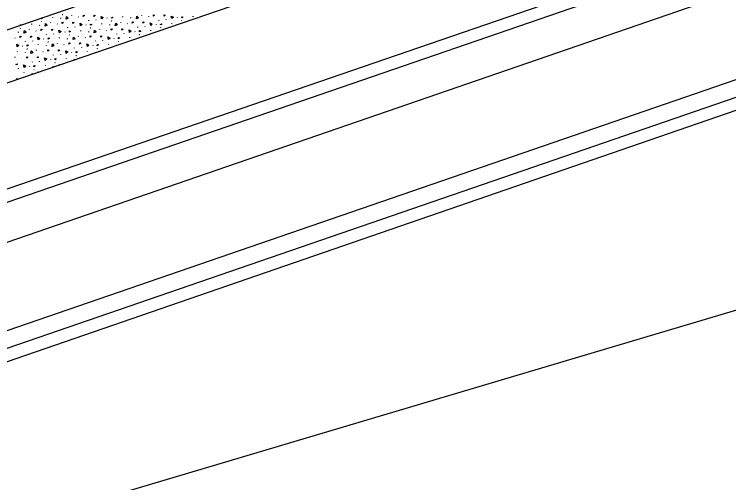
# Model space of a CAD drawing. Extents: x 2338610 to 2351914, y 366540 to 376484.
# Drawn here: x 2348541.5 to 2348627, y 367568.6 to 367624.6 of the extents above; entities that cross this region are included whole.
import ezdxf

# ---------------------------------------------------------------- set-up
doc = ezdxf.new("R2010")
doc.units = 0
for name, color, linetype in [('RD_HC_Cl', 7, 'Continuous'), ('RD_PD_ConcMed', 7, 'Continuous'), ('RD_PD_Final_LnLine', 7, 'Continuous'), ('RD_PD_Final_TrvlWay', 7, 'Continuous'), ('RD_PD_FOC', 7, 'Continuous'), ('RD_PD_NOISE-WALL-GM', 7, 'Continuous'), ('RD_PD_SW', 7, 'Continuous'), ('TR SN EXTRUDED PANEL SIGNS- MOUNTED OVERHEAD', 7, 'Continuous')]:
    doc.layers.add(name, color=color, linetype=linetype)

msp = doc.modelspace()

# ---------------------------------------------------------------- linework, layer by layer
at = {"layer": 'RD_HC_Cl'}
msp.add_arc((2347533.93, 370355.677), 2880.79, 281.440729, 295.940729, dxfattribs=at)
at = {"layer": 'RD_PD_ConcMed'}
for p, q in [((2348544.786, 367624.115), (2348544.796, 367624.195)), ((2348546.146, 367624.261), (2348546.152, 367624.315)), ((2348547.097, 367624.142), (2348547.103, 367624.196)), ((2348547.279, 367624.635), (2348547.311, 367624.611)), ((2348547.304, 367624.63), (2348547.336, 367624.606)), ((2348548.413, 367624.442), (2348548.418, 367624.496)), ((2348549.183, 367624.322), (2348549.215, 367624.298)), ((2348551.327, 367623.92), (2348551.332, 367623.975)), ((2348552.624, 367624.202), (2348552.644, 367624.156)), ((2348554.533, 367624.301), (2348554.538, 367624.356)), ((2348555.484, 367624.182), (2348555.489, 367624.237)), ((2348556.799, 367624.483), (2348556.805, 367624.537)), ((2348557.57, 367624.363), (2348557.601, 367624.338)), ((2348558.841, 367623.912), (2348558.846, 367623.967)), ((2348559.713, 367623.961), (2348559.719, 367624.015)), ((2348561.01, 367624.242), (2348561.031, 367624.197)), ((2348562.919, 367624.342), (2348562.925, 367624.397)), ((2348542.37, 367623.359), (2348542.261, 367623.281)), ((2348542.261, 367623.281), (2348542.267, 367623.323)), ((2348543.622, 367623.427), (2348543.627, 367623.481)), ((2348544.573, 367623.308), (2348544.579, 367623.362)), ((2348544.755, 367623.801), (2348544.787, 367623.776)), ((2348544.78, 367623.796), (2348544.812, 367623.771)), ((2348545.889, 367623.608), (2348545.894, 367623.662)), ((2348546.659, 367623.488), (2348546.69, 367623.464)), ((2348548.803, 367623.086), (2348548.808, 367623.141)), ((2348550.099, 367623.368), (2348550.12, 367623.322)), ((2348550.454, 367623.872), (2348550.46, 367623.926)), ((2348552.008, 367623.467), (2348552.014, 367623.522)), ((2348552.96, 367623.348), (2348552.965, 367623.403)), ((2348553.141, 367623.842), (2348553.173, 367623.817)), ((2348553.167, 367623.837), (2348553.198, 367623.812)), ((2348554.275, 367623.649), (2348554.28, 367623.703)), ((2348555.045, 367623.529), (2348555.077, 367623.504)), ((2348556.317, 367623.078), (2348556.322, 367623.133)), ((2348557.189, 367623.127), (2348557.194, 367623.181)), ((2348558.486, 367623.408), (2348558.507, 367623.363)), ((2348560.395, 367623.508), (2348560.4, 367623.562)), ((2348561.528, 367623.882), (2348561.56, 367623.858)), ((2348561.553, 367623.877), (2348561.585, 367623.853)), ((2348542.049, 367622.474), (2348542.054, 367622.528)), ((2348542.231, 367622.967), (2348542.262, 367622.942)), ((2348542.256, 367622.962), (2348542.287, 367622.937)), ((2348543.364, 367622.774), (2348543.37, 367622.828)), ((2348544.134, 367622.654), (2348544.166, 367622.63)), ((2348545.406, 367622.203), (2348545.411, 367622.258)), ((2348546.278, 367622.252), (2348546.284, 367622.306)), ((2348547.575, 367622.534), (2348547.596, 367622.488)), ((2348547.93, 367623.038), (2348547.936, 367623.092)), ((2348549.484, 367622.633), (2348549.489, 367622.688)), ((2348550.435, 367622.514), (2348550.441, 367622.569)), ((2348550.617, 367623.008), (2348550.649, 367622.983)), ((2348550.642, 367623.003), (2348550.674, 367622.978)), ((2348551.751, 367622.815), (2348551.756, 367622.869)), ((2348552.521, 367622.695), (2348552.552, 367622.67)), ((2348553.792, 367622.244), (2348553.798, 367622.298)), ((2348554.665, 367622.293), (2348554.67, 367622.347)), ((2348555.961, 367622.574), (2348555.982, 367622.529)), ((2348557.871, 367622.674), (2348557.876, 367622.728)), ((2348559.004, 367623.048), (2348559.035, 367623.024)), ((2348559.029, 367623.043), (2348559.06, 367623.019)), ((2348541.61, 367621.82), (2348541.642, 367621.795)), ((2348542.881, 367621.369), (2348542.887, 367621.424)), ((2348543.754, 367621.418), (2348543.759, 367621.472)), ((2348545.05, 367621.7), (2348545.071, 367621.654)), ((2348546.96, 367621.799), (2348546.965, 367621.854)), ((2348547.911, 367621.68), (2348547.916, 367621.735)), ((2348548.093, 367622.174), (2348548.124, 367622.149)), ((2348548.118, 367622.169), (2348548.149, 367622.144)), ((2348549.226, 367621.98), (2348549.232, 367622.035)), ((2348549.997, 367621.861), (2348550.028, 367621.836)), ((2348551.268, 367621.41), (2348551.273, 367621.464)), ((2348552.14, 367621.459), (2348552.146, 367621.513)), ((2348553.437, 367621.74), (2348553.458, 367621.694)), ((2348555.346, 367621.84), (2348555.352, 367621.894)), ((2348556.479, 367622.214), (2348556.511, 367622.19)), ((2348556.504, 367622.209), (2348556.536, 367622.184)), ((2348542.526, 367620.865), (2348542.547, 367620.82)), ((2348544.435, 367620.965), (2348544.441, 367621.019)), ((2348545.387, 367620.846), (2348545.392, 367620.9)), ((2348545.568, 367621.339), (2348545.6, 367621.315)), ((2348545.593, 367621.334), (2348545.625, 367621.31)), ((2348546.702, 367621.146), (2348546.707, 367621.201)), ((2348547.472, 367621.027), (2348547.504, 367621.002)), ((2348548.744, 367620.576), (2348548.749, 367620.63)), ((2348549.616, 367620.624), (2348549.621, 367620.679)), ((2348550.913, 367620.906), (2348550.934, 367620.86)), ((2348551.431, 367620.546), (2348551.462, 367620.521)), ((2348551.456, 367620.541), (2348551.487, 367620.516)), ((2348552.822, 367621.006), (2348552.827, 367621.06)), ((2348553.955, 367621.38), (2348553.986, 367621.355)), ((2348553.98, 367621.375), (2348554.011, 367621.35)), ((2348541.911, 367620.131), (2348541.916, 367620.185)), ((2348542.862, 367620.012), (2348542.868, 367620.066)), ((2348543.044, 367620.505), (2348543.076, 367620.481)), ((2348543.069, 367620.5), (2348543.101, 367620.476)), ((2348544.178, 367620.312), (2348544.183, 367620.367)), ((2348544.948, 367620.193), (2348544.979, 367620.168)), ((2348546.219, 367619.742), (2348546.225, 367619.796)), ((2348547.092, 367619.79), (2348547.097, 367619.845)), ((2348548.388, 367620.072), (2348548.409, 367620.026)), ((2348548.906, 367619.712), (2348548.938, 367619.687)), ((2348548.931, 367619.707), (2348548.963, 367619.682)), ((2348550.297, 367620.172), (2348550.303, 367620.226)), ((2348551.251, 367620.073), (2348551.254, 367620.107)), ((2348541.653, 367619.478), (2348541.659, 367619.532)), ((2348542.423, 367619.358), (2348542.455, 367619.334)), ((2348543.695, 367618.908), (2348543.7, 367618.962)), ((2348544.567, 367618.956), (2348544.573, 367619.011)), ((2348545.864, 367619.238), (2348545.885, 367619.192)), ((2348546.382, 367618.878), (2348546.413, 367618.853)), ((2348546.407, 367618.873), (2348546.438, 367618.848)), ((2348547.773, 367619.337), (2348547.779, 367619.392)), ((2348548.724, 367619.218), (2348548.73, 367619.273)), ((2348542.043, 367618.122), (2348542.048, 367618.177)), ((2348543.34, 367618.404), (2348543.36, 367618.358)), ((2348543.857, 367618.044), (2348543.889, 367618.019)), ((2348543.883, 367618.039), (2348543.914, 367618.014)), ((2348545.249, 367618.503), (2348545.254, 367618.558)), ((2348546.2, 367618.384), (2348546.205, 367618.439)), ((2348542.724, 367617.669), (2348542.73, 367617.724)), ((2348543.676, 367617.55), (2348543.681, 367617.605)), ((2348542.47, 367617.047), (2348542.472, 367617.071))]:
    msp.add_line(p, q, dxfattribs=at)
for points in [[(2348544.908, 367624.233), (2348544.937, 367624.224), (2348544.786, 367624.115)], [(2348547.749, 367624.065), (2348547.802, 367624.381), (2348547.995, 367624.169), (2348547.754, 367624.066)], [(2348549.782, 367624.368), (2348549.801, 367624.521), (2348549.933, 367624.477), (2348549.782, 367624.368)], [(2348551.061, 367624.373), (2348551.081, 367624.526), (2348551.213, 367624.482), (2348551.061, 367624.373)], [(2348551.986, 367624.078), (2348551.928, 367624.393), (2348552.181, 367624.26), (2348551.99, 367624.081)], [(2348553.172, 367624.156), (2348553.192, 367624.309), (2348553.323, 367624.264), (2348553.172, 367624.156)], [(2348556.135, 367624.105), (2348556.188, 367624.421), (2348556.381, 367624.21), (2348556.14, 367624.107)], [(2348558.168, 367624.409), (2348558.188, 367624.562), (2348558.319, 367624.517), (2348558.168, 367624.409)], [(2348559.448, 367624.414), (2348559.468, 367624.567), (2348559.599, 367624.522), (2348559.448, 367624.414)], [(2348560.373, 367624.118), (2348560.315, 367624.433), (2348560.568, 367624.301), (2348560.377, 367624.122)], [(2348561.559, 367624.196), (2348561.578, 367624.349), (2348561.71, 367624.305), (2348561.559, 367624.196)], [(2348545.224, 367623.231), (2348545.278, 367623.546), (2348545.47, 367623.335), (2348545.229, 367623.232)], [(2348547.257, 367623.534), (2348547.277, 367623.687), (2348547.409, 367623.643), (2348547.257, 367623.534)], [(2348548.537, 367623.539), (2348548.557, 367623.692), (2348548.688, 367623.648), (2348548.537, 367623.539)], [(2348549.462, 367623.243), (2348549.404, 367623.558), (2348549.657, 367623.426), (2348549.466, 367623.247)], [(2348550.648, 367623.322), (2348550.668, 367623.474), (2348550.799, 367623.43), (2348550.648, 367623.322)], [(2348553.611, 367623.271), (2348553.664, 367623.587), (2348553.857, 367623.376), (2348553.616, 367623.273)], [(2348555.644, 367623.575), (2348555.664, 367623.727), (2348555.795, 367623.683), (2348555.644, 367623.575)], [(2348556.924, 367623.58), (2348556.943, 367623.732), (2348557.075, 367623.688), (2348556.924, 367623.58)], [(2348557.848, 367623.284), (2348557.79, 367623.599), (2348558.044, 367623.467), (2348557.852, 367623.287)], [(2348559.034, 367623.362), (2348559.054, 367623.515), (2348559.186, 367623.471), (2348559.034, 367623.362)], [(2348542.7, 367622.397), (2348542.753, 367622.712), (2348542.946, 367622.501), (2348542.705, 367622.398)], [(2348544.733, 367622.7), (2348544.753, 367622.853), (2348544.884, 367622.808), (2348544.733, 367622.7)], [(2348546.013, 367622.705), (2348546.032, 367622.858), (2348546.164, 367622.814), (2348546.013, 367622.705)], [(2348546.937, 367622.409), (2348546.88, 367622.724), (2348547.133, 367622.592), (2348546.942, 367622.413)], [(2348548.124, 367622.488), (2348548.143, 367622.64), (2348548.275, 367622.596), (2348548.124, 367622.488)], [(2348551.086, 367622.437), (2348551.14, 367622.753), (2348551.332, 367622.542), (2348551.092, 367622.439)], [(2348553.119, 367622.741), (2348553.139, 367622.893), (2348553.271, 367622.849), (2348553.119, 367622.741)], [(2348554.399, 367622.746), (2348554.419, 367622.898), (2348554.55, 367622.854), (2348554.399, 367622.746)], [(2348555.324, 367622.45), (2348555.266, 367622.765), (2348555.519, 367622.632), (2348555.328, 367622.453)], [(2348556.51, 367622.528), (2348556.53, 367622.681), (2348556.661, 367622.637), (2348556.51, 367622.528)], [(2348542.209, 367621.866), (2348542.228, 367622.019), (2348542.36, 367621.974), (2348542.209, 367621.866)], [(2348543.488, 367621.871), (2348543.508, 367622.024), (2348543.64, 367621.979), (2348543.488, 367621.871)], [(2348544.413, 367621.575), (2348544.355, 367621.89), (2348544.608, 367621.758), (2348544.417, 367621.579)], [(2348545.599, 367621.654), (2348545.619, 367621.806), (2348545.75, 367621.762), (2348545.599, 367621.654)], [(2348548.562, 367621.603), (2348548.615, 367621.919), (2348548.808, 367621.708), (2348548.567, 367621.605)], [(2348550.595, 367621.907), (2348550.615, 367622.059), (2348550.746, 367622.015), (2348550.595, 367621.907)], [(2348551.875, 367621.912), (2348551.895, 367622.064), (2348552.026, 367622.02), (2348551.875, 367621.912)], [(2348552.799, 367621.616), (2348552.742, 367621.931), (2348552.995, 367621.798), (2348552.804, 367621.619)], [(2348553.986, 367621.694), (2348554.005, 367621.847), (2348554.137, 367621.803), (2348553.986, 367621.694)], [(2348541.889, 367620.741), (2348541.831, 367621.056), (2348542.084, 367620.924), (2348541.893, 367620.745)], [(2348543.075, 367620.819), (2348543.094, 367620.972), (2348543.226, 367620.928), (2348543.075, 367620.819)], [(2348546.038, 367620.769), (2348546.091, 367621.085), (2348546.284, 367620.874), (2348546.043, 367620.771)], [(2348548.071, 367621.072), (2348548.09, 367621.225), (2348548.222, 367621.181), (2348548.071, 367621.072)], [(2348549.35, 367621.078), (2348549.37, 367621.23), (2348549.502, 367621.186), (2348549.35, 367621.078)], [(2348550.275, 367620.782), (2348550.217, 367621.097), (2348550.47, 367620.964), (2348550.279, 367620.785)], [(2348551.461, 367620.86), (2348551.481, 367621.013), (2348551.612, 367620.968), (2348551.461, 367620.86)], [(2348543.513, 367619.935), (2348543.567, 367620.251), (2348543.759, 367620.04), (2348543.518, 367619.937)], [(2348545.546, 367620.238), (2348545.566, 367620.391), (2348545.698, 367620.347), (2348545.546, 367620.238)], [(2348546.826, 367620.243), (2348546.846, 367620.396), (2348546.977, 367620.352), (2348546.826, 367620.243)], [(2348547.751, 367619.948), (2348547.693, 367620.263), (2348547.946, 367620.13), (2348547.755, 367619.951)], [(2348548.937, 367620.026), (2348548.957, 367620.179), (2348549.088, 367620.134), (2348548.937, 367620.026)], [(2348543.022, 367619.404), (2348543.042, 367619.557), (2348543.173, 367619.513), (2348543.022, 367619.404)], [(2348544.302, 367619.409), (2348544.321, 367619.562), (2348544.453, 367619.518), (2348544.302, 367619.409)], [(2348545.226, 367619.114), (2348545.169, 367619.429), (2348545.422, 367619.296), (2348545.231, 367619.117)], [(2348546.413, 367619.192), (2348546.432, 367619.345), (2348546.564, 367619.3), (2348546.413, 367619.192)], [(2348549.427, 367619.444), (2348549.429, 367619.457), (2348549.437, 367619.448)], [(2348541.777, 367618.575), (2348541.797, 367618.728), (2348541.929, 367618.684), (2348541.777, 367618.575)], [(2348542.702, 367618.279), (2348542.644, 367618.594), (2348542.897, 367618.462), (2348542.706, 367618.283)], [(2348543.888, 367618.358), (2348543.908, 367618.51), (2348544.039, 367618.466), (2348543.888, 367618.358)], [(2348546.896, 367618.572), (2348546.904, 367618.623), (2348546.938, 367618.587)], [(2348544.365, 367617.7), (2348544.38, 367617.789), (2348544.438, 367617.725)], [(2348541.834, 367616.828), (2348541.856, 367616.955), (2348541.939, 367616.864)]]:
    msp.add_lwpolyline(points, dxfattribs=at)
at = {"layer": 'RD_PD_Final_LnLine'}
msp.add_line((2348488.49, 367585.752), (2348633.282, 367635.65), dxfattribs=at)
for radius, end in [(2859.79, 291.465397), (2887.79, 291.594881), (2899.79, 291.348467)]:
    msp.add_arc((2347533.93, 370355.677), radius, 280.380274, end, dxfattribs=at)
at = {"layer": 'RD_PD_Final_TrvlWay'}
for p, q in [((2348485.462, 367603.747), (2348626.972, 367652.514)), ((2348487.417, 367598.075), (2348629.026, 367646.876))]:
    msp.add_line(p, q, dxfattribs=at)
at = {"layer": 'RD_PD_FOC'}
msp.add_line((2348488.915, 367584.312), (2348633.807, 367634.244), dxfattribs=at)
at = {"layer": 'RD_PD_NOISE-WALL-GM'}
for p, q in [((2348422.701, 367544.041), (2348639.541, 367618.768)), ((2348423.153, 367542.611), (2348640.029, 367617.35))]:
    msp.add_line(p, q, dxfattribs=at)
at = {"layer": 'RD_PD_SW'}
for p, q in [((2348490.188, 367579.991), (2348635.384, 367630.028)), ((2348493.018, 367570.389), (2348638.889, 367620.659))]:
    msp.add_line(p, q, dxfattribs=at)
at = {"layer": 'TR SN EXTRUDED PANEL SIGNS- MOUNTED OVERHEAD'}
msp.add_line((2348907.963, 367672.402), (2348417.007, 367526.563), dxfattribs=at)

doc.saveas('drawing.dxf')
